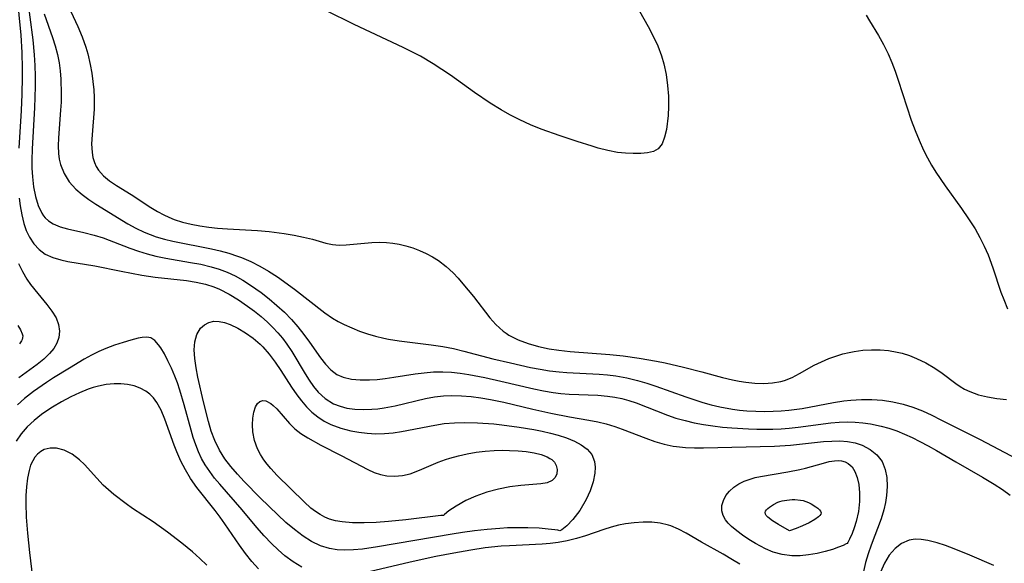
# Model space of a CAD drawing. Header units: inches. Extents: x 1073367 to 1082519, y 1569854 to 1574957.
# Tile 320 of 565: x 1081535 to 1081706, y 1570335 to 1570429. Entities that reach past the tile are written whole.
import ezdxf

# ---------------------------------------------------------------- set-up
doc = ezdxf.new("R2010")
doc.units = ezdxf.units.IN
doc.header["$MEASUREMENT"] = 0
doc.layers.add('CGG_CurvaNivelLidar_v1', color=7, linetype='Continuous', lineweight=30, true_color=0x008008)

msp = doc.modelspace()

# ---------------------------------------------------------------- linework, layer by layer
at = {"layer": 'CGG_CurvaNivelLidar_v1'}
for points in [[(1081534.5278, 1570433.5687, 77.5), (1081535.223, 1570426.4873, 77.5), (1081535.4277, 1570423.4392, 77.5), (1081535.4874, 1570420.6865, 77.5), (1081535.4804, 1570419.2057, 77.5), (1081535.4043, 1570416.238, 77.5), (1081535.2676, 1570413.3687, 77.5), (1081534.874, 1570406.8539, 77.5)], [(1081536.2549, 1570433.5844, 78), (1081537.3161, 1570425.6347, 78), (1081537.5682, 1570423.0372, 78), (1081537.6646, 1570421.2108, 78), (1081537.7054, 1570419.3786, 78), (1081537.7011, 1570417.5423, 78), (1081537.5875, 1570413.8649, 78), (1081537.1895, 1570406.748, 78), (1081537.1406, 1570404.8021, 78), (1081537.1551, 1570403.365, 78), (1081537.2317, 1570401.8977, 78), (1081537.4283, 1570400.1331, 78), (1081537.7497, 1570398.4641, 78), (1081538.2182, 1570396.9285, 78), (1081538.8694, 1570395.576, 78), (1081539.1759, 1570395.122, 78), (1081539.4698, 1570394.7633, 78), (1081540.036, 1570394.2308, 78), (1081540.8593, 1570393.7014, 78), (1081542.0394, 1570393.2078, 78), (1081543.3404, 1570392.8401, 78), (1081546.1606, 1570392.2352, 78), (1081547.9639, 1570391.7873, 78), (1081549.4969, 1570391.2871, 78), (1081554.1588, 1570389.4781, 78), (1081555.6297, 1570388.9612, 78), (1081557.128, 1570388.4979, 78), (1081558.6508, 1570388.0992, 78), (1081560.3544, 1570387.7418, 78), (1081564.6684, 1570387.0322, 78), (1081566.466, 1570386.7015, 78), (1081568.2357, 1570386.2848, 78), (1081569.6408, 1570385.8547, 78), (1081571.0096, 1570385.3297, 78), (1081572.3935, 1570384.6746, 78), (1081573.7354, 1570383.9262, 78), (1081575.0405, 1570383.1026, 78), (1081576.8982, 1570381.7895, 78), (1081578.3011, 1570380.7048, 78), (1081579.6407, 1570379.5775, 78), (1081580.9244, 1570378.3936, 78), (1081582.1394, 1570377.1509, 78), (1081583.2629, 1570375.8631, 78), (1081584.3139, 1570374.5361, 78), (1081585.2997, 1570373.1922, 78), (1081587.1789, 1570370.5003, 78), (1081588.0481, 1570369.3758, 78), (1081588.9756, 1570368.3926, 78), (1081590.0068, 1570367.6097, 78), (1081591.1332, 1570367.0921, 78), (1081592.5521, 1570366.762, 78), (1081594.0798, 1570366.6392, 78), (1081595.6886, 1570366.6572, 78), (1081597.043, 1570366.7416, 78), (1081598.4249, 1570366.883, 78), (1081599.9269, 1570367.095, 78), (1081603.5988, 1570367.6858, 78), (1081605.1849, 1570367.8869, 78), (1081606.7791, 1570368.0157, 78), (1081608.3773, 1570368.0476, 78), (1081609.8842, 1570367.9722, 78), (1081611.3916, 1570367.8114, 78), (1081612.9, 1570367.5878, 78), (1081615.6716, 1570367.0669, 78), (1081618.4426, 1570366.453, 78), (1081624.1869, 1570365.0962, 78), (1081625.86, 1570364.7471, 78), (1081627.5342, 1570364.4608, 78), (1081628.8904, 1570364.2935, 78), (1081630.3126, 1570364.1849, 78), (1081635.2959, 1570363.9834, 78), (1081636.9379, 1570363.8429, 78), (1081638.2588, 1570363.651, 78), (1081639.426, 1570363.4058, 78), (1081640.6763, 1570363.0626, 78), (1081641.9103, 1570362.6522, 78), (1081647.3626, 1570360.5072, 78), (1081648.8364, 1570360.0099, 78), (1081650.4035, 1570359.5702, 78), (1081651.9971, 1570359.2051, 78), (1081653.6308, 1570358.9022, 78), (1081655.2537, 1570358.6622, 78), (1081656.8887, 1570358.4709, 78), (1081658.5323, 1570358.3218, 78), (1081661.4178, 1570358.1521, 78), (1081662.863, 1570358.1097, 78), (1081665.6558, 1570358.1181, 78), (1081667.0535, 1570358.1764, 78), (1081668.4467, 1570358.2782, 78), (1081670.0381, 1570358.4514, 78), (1081675.6659, 1570359.2056, 78), (1081677.1335, 1570359.3322, 78), (1081678.598, 1570359.3799, 78), (1081679.9172, 1570359.3362, 78), (1081681.232, 1570359.2152, 78), (1081682.5403, 1570359.0257, 78), (1081684.3934, 1570358.6404, 78), (1081685.7723, 1570358.2493, 78), (1081687.1334, 1570357.7794, 78), (1081688.4761, 1570357.2409, 78), (1081689.8173, 1570356.6342, 78), (1081691.141, 1570355.9784, 78), (1081692.5826, 1570355.2118, 78), (1081694.0051, 1570354.4107, 78), (1081697.3686, 1570352.4025, 78), (1081701.9898, 1570349.7729, 78), (1081704.0136, 1570348.5484, 78), (1081705.4466, 1570347.6107, 78), (1081706.798, 1570346.6277, 78)], [(1081542.3574, 1570433.9805, 79), (1081545.1056, 1570427.9931, 79), (1081545.8456, 1570426.1927, 79), (1081546.4956, 1570424.3713, 79), (1081546.8358, 1570423.24, 79), (1081547.2786, 1570421.3621, 79), (1081547.5352, 1570419.8978, 79), (1081547.7279, 1570418.4331, 79), (1081547.8644, 1570416.9757, 79), (1081547.9409, 1570415.6749, 79), (1081547.9437, 1570413.6426, 79), (1081547.5729, 1570409.1841, 79), (1081547.5081, 1570407.622, 79), (1081547.5798, 1570406.1288, 79), (1081547.7287, 1570405.2314, 79), (1081547.9821, 1570404.3823, 79), (1081548.3053, 1570403.6825, 79), (1081548.7188, 1570403.031, 79), (1081549.5528, 1570402.0822, 79), (1081550.6098, 1570401.1851, 79), (1081551.7907, 1570400.37, 79), (1081554.3821, 1570398.7975, 79), (1081557.7474, 1570396.5549, 79), (1081558.9249, 1570395.8445, 79), (1081560.0406, 1570395.2632, 79), (1081560.9192, 1570394.8602, 79), (1081561.8222, 1570394.4979, 79), (1081563.2619, 1570394.0307, 79), (1081564.7493, 1570393.6595, 79), (1081566.2721, 1570393.3669, 79), (1081567.8199, 1570393.1398, 79), (1081569.3336, 1570392.973, 79), (1081571.0684, 1570392.8394, 79), (1081576.2671, 1570392.5575, 79), (1081578.2741, 1570392.384, 79), (1081580.9058, 1570392.0438, 79), (1081582.6157, 1570391.7629, 79), (1081584.2602, 1570391.4323, 79), (1081585.8165, 1570391.0428, 79), (1081588.1401, 1570390.3647, 79), (1081589.2932, 1570390.1339, 79), (1081590.4348, 1570390.0525, 79), (1081591.6153, 1570390.0808, 79), (1081596.0874, 1570390.4728, 79), (1081597.3478, 1570390.527, 79), (1081598.6141, 1570390.5005, 79), (1081599.7146, 1570390.3894, 79), (1081600.812, 1570390.1988, 79), (1081602.0129, 1570389.9056, 79), (1081603.2002, 1570389.5346, 79), (1081604.3689, 1570389.0932, 79), (1081605.5063, 1570388.587, 79), (1081606.6094, 1570388.0084, 79), (1081607.6673, 1570387.3475, 79), (1081608.9786, 1570386.3406, 79), (1081610.2018, 1570385.2038, 79), (1081611.0616, 1570384.292, 79), (1081611.8914, 1570383.3418, 79), (1081613.7262, 1570381.0887, 79), (1081616.568, 1570377.4152, 79), (1081617.6042, 1570376.2537, 79), (1081618.8807, 1570375.1075, 79), (1081619.366, 1570374.756, 79), (1081619.8741, 1570374.4299, 79), (1081621.4719, 1570373.6112, 79), (1081623.187, 1570372.967, 79), (1081624.9875, 1570372.4581, 79), (1081626.8491, 1570372.0575, 79), (1081628.5311, 1570371.783, 79), (1081630.4618, 1570371.5611, 79), (1081637.3547, 1570371.0289, 79), (1081639.6817, 1570370.7972, 79), (1081642.4714, 1570370.4279, 79), (1081645.4613, 1570369.9196, 79), (1081646.9784, 1570369.6019, 79), (1081650.1134, 1570368.8642, 79), (1081653.3303, 1570368.0287, 79), (1081656.9049, 1570367.0391, 79), (1081658.6397, 1570366.6323, 79), (1081659.7871, 1570366.4229, 79), (1081660.93, 1570366.2593, 79), (1081662.4988, 1570366.102, 79), (1081664.0406, 1570366.0441, 79), (1081665.5441, 1570366.1172, 79), (1081666.9957, 1570366.3605, 79), (1081667.6804, 1570366.5546, 79), (1081668.9814, 1570367.08, 79), (1081670.2455, 1570367.738, 79), (1081672.8009, 1570369.1743, 79), (1081674.0616, 1570369.7893, 79), (1081675.369, 1570370.3418, 79), (1081676.7128, 1570370.8284, 79), (1081677.7717, 1570371.1542, 79), (1081678.8469, 1570371.4242, 79), (1081679.7501, 1570371.5976, 79), (1081681.2314, 1570371.7861, 79), (1081682.7245, 1570371.868, 79), (1081684.2187, 1570371.8467, 79), (1081685.7033, 1570371.7198, 79), (1081687.1673, 1570371.4788, 79), (1081688.0592, 1570371.2659, 79), (1081689.3225, 1570370.8682, 79), (1081690.5533, 1570370.3805, 79), (1081692.1859, 1570369.5923, 79), (1081693.7336, 1570368.6724, 79), (1081694.9661, 1570367.799, 79), (1081697.3693, 1570366.005, 79), (1081698.1184, 1570365.5097, 79), (1081698.8931, 1570365.0585, 79), (1081699.7797, 1570364.6275, 79), (1081701.2852, 1570364.0772, 79), (1081702.8628, 1570363.6785, 79), (1081704.494, 1570363.4032, 79), (1081706.1637, 1570363.2315, 79)], [(1081640.7519, 1570433.7364, 79), (1081644.006, 1570427.9933, 79), (1081644.8846, 1570426.3089, 79), (1081645.6738, 1570424.6012, 79), (1081646.329, 1570422.8588, 79), (1081646.7213, 1570421.4768, 79), (1081647.1145, 1570419.6197, 79), (1081647.3844, 1570417.7521, 79), (1081647.5355, 1570415.8985, 79), (1081647.5599, 1570414.0863, 79), (1081647.466, 1570412.5113, 79), (1081647.1661, 1570410.111, 79), (1081646.8693, 1570408.764, 79), (1081646.4215, 1570407.6229, 79), (1081645.7495, 1570406.7639, 79), (1081644.9146, 1570406.2879, 79), (1081643.8881, 1570406.032, 79), (1081642.7149, 1570405.9306, 79), (1081641.4312, 1570405.9283, 79), (1081640.1023, 1570405.9881, 79), (1081638.717, 1570406.1329, 79), (1081637.0415, 1570406.4471, 79), (1081635.328, 1570406.8857, 79), (1081634.2745, 1570407.1943, 79), (1081631.7251, 1570407.9928, 79), (1081628.7268, 1570408.983, 79), (1081625.4514, 1570410.1714, 79), (1081623.5993, 1570410.9324, 79), (1081621.7795, 1570411.7568, 79), (1081619.9992, 1570412.6488, 79), (1081618.5008, 1570413.4835, 79), (1081616.6196, 1570414.654, 79), (1081613.9068, 1570416.5023, 79), (1081609.7083, 1570419.5221, 79), (1081608.2616, 1570420.5228, 79), (1081606.7427, 1570421.5088, 79), (1081604.5576, 1570422.8006, 79), (1081603.0544, 1570423.5895, 79), (1081601.5277, 1570424.3331, 79), (1081593.0136, 1570428.2995, 79), (1081588.1388, 1570430.7605, 79)], [(1081539.2886, 1570430.1588, 78.5), (1081540.7357, 1570426.0738, 78.5), (1081541.2071, 1570424.5893, 78.5), (1081541.597, 1570423.0837, 78.5), (1081541.8628, 1570421.6783, 78.5), (1081542.0473, 1570420.2552, 78.5), (1081542.1621, 1570418.8197, 78.5), (1081542.2249, 1570416.2822, 78.5), (1081542.1955, 1570414.8577, 78.5), (1081542.1241, 1570413.4399, 78.5), (1081541.7539, 1570408.6471, 78.5), (1081541.7167, 1570407.2771, 78.5), (1081541.7683, 1570405.9451, 78.5), (1081541.8913, 1570404.9544, 78.5), (1081542.1078, 1570403.9984, 78.5), (1081542.7329, 1570402.4471, 78.5), (1081543.6373, 1570401.0227, 78.5), (1081544.7788, 1570399.7391, 78.5), (1081545.8493, 1570398.8154, 78.5), (1081547.0197, 1570397.9644, 78.5), (1081548.2566, 1570397.1552, 78.5), (1081553.7772, 1570393.7363, 78.5), (1081555.1839, 1570392.9609, 78.5), (1081556.6354, 1570392.2661, 78.5), (1081557.661, 1570391.8482, 78.5), (1081558.7091, 1570391.4817, 78.5), (1081560.1397, 1570391.0696, 78.5), (1081561.5971, 1570390.7231, 78.5), (1081568.2884, 1570389.4096, 78.5), (1081569.8124, 1570389.0454, 78.5), (1081571.3158, 1570388.6242, 78.5), (1081572.7926, 1570388.1394, 78.5), (1081573.4752, 1570387.8864, 78.5), (1081575.0863, 1570387.1965, 78.5), (1081576.6517, 1570386.408, 78.5), (1081578.1738, 1570385.5383, 78.5), (1081579.7097, 1570384.5573, 78.5), (1081582.6611, 1570382.4129, 78.5), (1081587.9183, 1570378.2968, 78.5), (1081589.2879, 1570377.3593, 78.5), (1081590.2736, 1570376.7876, 78.5), (1081591.292, 1570376.2658, 78.5), (1081592.6007, 1570375.6645, 78.5), (1081593.9428, 1570375.1177, 78.5), (1081595.3142, 1570374.6298, 78.5), (1081596.7123, 1570374.2081, 78.5), (1081598.1501, 1570373.8591, 78.5), (1081599.0023, 1570373.6929, 78.5), (1081600.8214, 1570373.4109, 78.5), (1081606.3643, 1570372.7538, 78.5), (1081608.4304, 1570372.4373, 78.5), (1081610.2458, 1570372.0711, 78.5), (1081612.0534, 1570371.6419, 78.5), (1081617.0921, 1570370.3283, 78.5), (1081620.1181, 1570369.586, 78.5), (1081623.6273, 1570368.8219, 78.5), (1081625.2695, 1570368.5103, 78.5), (1081626.9143, 1570368.2414, 78.5), (1081628.5628, 1570368.031, 78.5), (1081629.9168, 1570367.9108, 78.5), (1081635.5056, 1570367.6204, 78.5), (1081636.9473, 1570367.5051, 78.5), (1081638.3817, 1570367.3367, 78.5), (1081640.2905, 1570367.0037, 78.5), (1081642.178, 1570366.5525, 78.5), (1081643.7689, 1570366.0834, 78.5), (1081645.3478, 1570365.5596, 78.5), (1081650.563, 1570363.696, 78.5), (1081653.4669, 1570362.7384, 78.5), (1081654.9357, 1570362.3236, 78.5), (1081656.4179, 1570361.9692, 78.5), (1081658.6116, 1570361.5799, 78.5), (1081659.8758, 1570361.4203, 78.5), (1081661.1454, 1570361.3021, 78.5), (1081662.6575, 1570361.2126, 78.5), (1081664.1721, 1570361.1762, 78.5), (1081665.6865, 1570361.1932, 78.5), (1081667.0535, 1570361.2573, 78.5), (1081668.4165, 1570361.3736, 78.5), (1081670.74, 1570361.6969, 78.5), (1081676.1342, 1570362.7107, 78.5), (1081677.9213, 1570363.0023, 78.5), (1081679.182, 1570363.1543, 78.5), (1081681.0028, 1570363.2638, 78.5), (1081682.8255, 1570363.2514, 78.5), (1081684.6415, 1570363.1192, 78.5), (1081686.4411, 1570362.86, 78.5), (1081688.2134, 1570362.4563, 78.5), (1081689.9316, 1570361.9011, 78.5), (1081691.5647, 1570361.2481, 78.5), (1081693.1807, 1570360.5152, 78.5), (1081694.7873, 1570359.7306, 78.5), (1081701.5803, 1570356.2932, 78.5), (1081707.9157, 1570352.9747, 78.5)], [(1081681.7899, 1570429.9596, 79.5), (1081682.4118, 1570428.9605, 79.5), (1081683.9291, 1570426.397, 79.5), (1081684.7995, 1570424.8212, 79.5), (1081685.6075, 1570423.2145, 79.5), (1081686.2756, 1570421.6999, 79.5), (1081686.8515, 1570420.1975, 79.5), (1081687.375, 1570418.671, 79.5), (1081688.8409, 1570414.0324, 79.5), (1081689.64, 1570411.6973, 79.5), (1081690.297, 1570409.95, 79.5), (1081691.0038, 1570408.2251, 79.5), (1081691.7683, 1570406.5292, 79.5), (1081692.4253, 1570405.2076, 79.5), (1081693.1352, 1570403.9158, 79.5), (1081693.8803, 1570402.6954, 79.5), (1081695.4905, 1570400.3225, 79.5), (1081698.3345, 1570396.396, 79.5), (1081699.5783, 1570394.6214, 79.5), (1081700.7136, 1570392.8463, 79.5), (1081701.5393, 1570391.3806, 79.5), (1081702.2843, 1570389.877, 79.5), (1081702.944, 1570388.34, 79.5), (1081703.7525, 1570386.1156, 79.5), (1081705.1892, 1570381.8747, 79.5), (1081705.6707, 1570380.5764, 79.5), (1081706.3257, 1570378.9931, 79.5)], [(1081534.9615, 1570398.1986, 77.5), (1081535.1218, 1570396.8469, 77.5), (1081535.3874, 1570395.2701, 77.5), (1081535.7559, 1570393.7631, 77.5), (1081536.1783, 1570392.5418, 77.5), (1081536.7163, 1570391.4091, 77.5), (1081537.48, 1570390.2617, 77.5), (1081538.4023, 1570389.2768, 77.5), (1081539.4772, 1570388.4835, 77.5), (1081540.7555, 1570387.881, 77.5), (1081542.1595, 1570387.4557, 77.5), (1081543.3781, 1570387.1943, 77.5), (1081548.0818, 1570386.4371, 77.5), (1081552.6383, 1570385.4877, 77.5), (1081556.1917, 1570384.8294, 77.5), (1081558.5044, 1570384.4836, 77.5), (1081563.9373, 1570383.8697, 77.5), (1081565.6194, 1570383.6102, 77.5), (1081567.2627, 1570383.249, 77.5), (1081568.7064, 1570382.7943, 77.5), (1081569.6882, 1570382.3913, 77.5), (1081571.3586, 1570381.5381, 77.5), (1081572.9707, 1570380.5464, 77.5), (1081574.5392, 1570379.4592, 77.5), (1081575.7323, 1570378.5673, 77.5), (1081576.8951, 1570377.6332, 77.5), (1081578.0155, 1570376.6493, 77.5), (1081578.9275, 1570375.7642, 77.5), (1081579.7919, 1570374.8334, 77.5), (1081580.5942, 1570373.8667, 77.5), (1081581.3458, 1570372.8601, 77.5), (1081582.2171, 1570371.5632, 77.5), (1081584.5468, 1570367.7022, 77.5), (1081585.2544, 1570366.5806, 77.5), (1081585.998, 1570365.5194, 77.5), (1081586.7986, 1570364.5435, 77.5), (1081588.0309, 1570363.3926, 77.5), (1081589.4489, 1570362.5183, 77.5), (1081590.577, 1570362.0717, 77.5), (1081591.7712, 1570361.7673, 77.5), (1081593.1673, 1570361.5747, 77.5), (1081594.609, 1570361.5109, 77.5), (1081596.0812, 1570361.552, 77.5), (1081597.1622, 1570361.6388, 77.5), (1081598.2481, 1570361.7753, 77.5), (1081600.1119, 1570362.1267, 77.5), (1081605.3725, 1570363.4324, 77.5), (1081606.9885, 1570363.7342, 77.5), (1081608.5219, 1570363.9034, 77.5), (1081609.9765, 1570363.9478, 77.5), (1081611.6397, 1570363.8883, 77.5), (1081613.3108, 1570363.737, 77.5), (1081614.9861, 1570363.512, 77.5), (1081616.6628, 1570363.2272, 77.5), (1081618.9759, 1570362.7564, 77.5), (1081624.0386, 1570361.5547, 77.5), (1081627.1136, 1570360.8684, 77.5), (1081630.3458, 1570360.2555, 77.5), (1081633.7351, 1570359.6771, 77.5), (1081635.2728, 1570359.3732, 77.5), (1081636.7486, 1570359.0007, 77.5), (1081638.2031, 1570358.5507, 77.5), (1081639.4943, 1570358.0876, 77.5), (1081643.6108, 1570356.5062, 77.5), (1081645.1805, 1570355.9723, 77.5), (1081646.7667, 1570355.5144, 77.5), (1081648.3731, 1570355.1629, 77.5), (1081648.9128, 1570355.0757, 77.5), (1081650.4638, 1570354.9134, 77.5), (1081652.0344, 1570354.8509, 77.5), (1081653.6214, 1570354.8545, 77.5), (1081665.9174, 1570355.1298, 77.5), (1081668.7069, 1570355.3062, 77.5), (1081674.4104, 1570355.9263, 77.5), (1081675.8448, 1570356.0271, 77.5), (1081677.2292, 1570356.0487, 77.5), (1081678.5682, 1570355.9579, 77.5), (1081679.8892, 1570355.7119, 77.5), (1081681.126, 1570355.3053, 77.5), (1081682.502, 1570354.5816, 77.5), (1081683.6673, 1570353.632, 77.5), (1081684.5622, 1570352.4661, 77.5), (1081685.1259, 1570351.1096, 77.5), (1081685.3908, 1570349.6886, 77.5), (1081685.4483, 1570348.1733, 77.5), (1081685.3392, 1570346.5976, 77.5), (1081685.157, 1570345.3583, 77.5), (1081684.8861, 1570344.1122, 77.5), (1081684.4156, 1570342.5394, 77.5), (1081682.6966, 1570337.9388, 77.5), (1081682.1846, 1570336.4769, 77.5), (1081681.7202, 1570334.9604, 77.5), (1081681.3504, 1570333.424, 77.5)], [(1081534.8329, 1570386.8559, 77), (1081535.513, 1570385.4599, 77), (1081536.2933, 1570384.1317, 77), (1081536.9245, 1570383.2064, 77), (1081538.1679, 1570381.6154, 77), (1081539.7392, 1570379.752, 77), (1081540.6315, 1570378.586, 77), (1081541.3416, 1570377.3986, 77), (1081541.7654, 1570376.2662, 77), (1081541.9386, 1570375.1191, 77), (1081541.8318, 1570373.9892, 77), (1081541.4828, 1570373.025, 77), (1081540.9264, 1570372.0992, 77), (1081540.2001, 1570371.2124, 77), (1081539.2079, 1570370.2505, 77), (1081538.0834, 1570369.3274, 77), (1081534.9101, 1570367.0288, 77)], [(1081534.693, 1570376.0827, 76.5), (1081535.1861, 1570375.3561, 76.5), (1081535.4888, 1570374.6496, 76.5), (1081535.5515, 1570374.2717, 76.5), (1081535.534, 1570373.9287, 76.5), (1081535.4554, 1570373.6314, 76.5), (1081535.3585, 1570373.4113, 76.5), (1081534.9969, 1570372.8868, 76.5)], [(1081583.9419, 1570334.1523, 77.5), (1081582.4553, 1570335.0494, 77.5), (1081581.0359, 1570336.0927, 77.5), (1081579.8295, 1570337.1314, 77.5), (1081578.6736, 1570338.2516, 77.5), (1081577.4046, 1570339.6087, 77.5), (1081576.1776, 1570341.0211, 77.5), (1081573.5892, 1570344.1011, 77.5), (1081569.7108, 1570348.5539, 77.5), (1081568.8383, 1570349.6163, 77.5), (1081567.9881, 1570350.7381, 77.5), (1081567.2105, 1570351.903, 77.5), (1081566.5814, 1570353.017, 77.5), (1081566.0305, 1570354.1763, 77.5), (1081565.5481, 1570355.3898, 77.5), (1081565.1258, 1570356.6347, 77.5), (1081564.7471, 1570357.9023, 77.5), (1081563.5792, 1570362.3, 77.5), (1081562.813, 1570364.8878, 77.5), (1081562.3918, 1570366.1165, 77.5), (1081561.9413, 1570367.3074, 77.5), (1081561.3581, 1570368.6877, 77.5), (1081560.7465, 1570369.9818, 77.5), (1081560.1198, 1570371.1679, 77.5), (1081559.4895, 1570372.2166, 77.5), (1081559.1197, 1570372.7554, 77.5), (1081558.4736, 1570373.5008, 77.5), (1081557.7715, 1570373.9604, 77.5), (1081557.0574, 1570374.0846, 77.5), (1081556.2405, 1570374.0024, 77.5), (1081555.5649, 1570373.8619, 77.5), (1081554.3224, 1570373.5461, 77.5), (1081552.9509, 1570373.1427, 77.5), (1081551.4925, 1570372.6568, 77.5), (1081549.9833, 1570372.085, 77.5), (1081548.7684, 1570371.5594, 77.5), (1081547.4878, 1570370.9236, 77.5), (1081546.2099, 1570370.2212, 77.5), (1081543.6506, 1570368.6986, 77.5), (1081540.9054, 1570366.9913, 77.5), (1081539.6636, 1570366.1843, 77.5), (1081537.43, 1570364.6367, 77.5), (1081535.8922, 1570363.4421, 77.5), (1081534.6279, 1570362.3407, 77.5)], [(1081576.4555, 1570333.8471, 78), (1081575.2918, 1570335.1474, 78), (1081574.1941, 1570336.5252, 78), (1081573.1502, 1570337.9589, 78), (1081570.6237, 1570341.6758, 78), (1081569.8009, 1570342.8328, 78), (1081568.9155, 1570344.0041, 78), (1081565.7308, 1570347.9999, 78), (1081564.6417, 1570349.5418, 78), (1081563.7563, 1570351.0207, 78), (1081562.9726, 1570352.5588, 78), (1081562.2824, 1570354.1397, 78), (1081561.8298, 1570355.3188, 78), (1081560.2128, 1570359.8382, 78), (1081559.5411, 1570361.3853, 78), (1081558.7936, 1570362.7196, 78), (1081558.2077, 1570363.5124, 78), (1081557.5918, 1570364.1588, 78), (1081556.9041, 1570364.7031, 78), (1081555.9309, 1570365.2313, 78), (1081554.862, 1570365.6022, 78), (1081553.7537, 1570365.8352, 78), (1081552.5945, 1570365.953, 78), (1081551.4004, 1570365.9587, 78), (1081550.051, 1570365.8328, 78), (1081548.6951, 1570365.5672, 78), (1081547.8008, 1570365.3141, 78), (1081546.9103, 1570365.0095, 78), (1081545.3905, 1570364.3943, 78), (1081543.8906, 1570363.6816, 78), (1081542.2914, 1570362.8141, 78), (1081540.7321, 1570361.8877, 78), (1081539.7594, 1570361.2758, 78), (1081538.8174, 1570360.6328, 78), (1081537.5264, 1570359.6109, 78), (1081536.3446, 1570358.4889, 78), (1081535.2946, 1570357.2725, 78), (1081534.4414, 1570356.0252, 78)], [(1081567.5087, 1570334.4863, 78.5), (1081566.2849, 1570335.6726, 78.5), (1081564.9941, 1570336.8089, 78.5), (1081563.1455, 1570338.3163, 78.5), (1081560.6825, 1570340.2058, 78.5), (1081558.1522, 1570342.0041, 78.5), (1081554.5796, 1570344.3481, 78.5), (1081553.4818, 1570345.1187, 78.5), (1081551.3804, 1570346.7365, 78.5), (1081550.4202, 1570347.5494, 78.5), (1081549.512, 1570348.3931, 78.5), (1081548.3828, 1570349.5868, 78.5), (1081546.2594, 1570351.9543, 78.5), (1081545.3957, 1570352.7808, 78.5), (1081544.1082, 1570353.7475, 78.5), (1081542.7606, 1570354.4472, 78.5), (1081541.399, 1570354.8179, 78.5), (1081540.3156, 1570354.8257, 78.5), (1081539.3018, 1570354.5578, 78.5), (1081538.6849, 1570354.2214, 78.5), (1081538.1312, 1570353.7686, 78.5), (1081537.6704, 1570353.238, 78.5), (1081537.2823, 1570352.6212, 78.5), (1081536.9312, 1570351.8235, 78.5), (1081536.6593, 1570350.9418, 78.5), (1081536.3728, 1570349.5791, 78.5), (1081536.1846, 1570348.1128, 78.5), (1081536.0872, 1570346.5712, 78.5), (1081536.0714, 1570345.2555, 78.5), (1081536.1527, 1570342.8136, 78.5), (1081536.3651, 1570340.038, 78.5), (1081536.7279, 1570336.6786, 78.5), (1081537.4468, 1570330.8932, 78.5)], [(1081659.9, 1570334.6493, 77.5), (1081658.6581, 1570335.448, 77.5), (1081657.0233, 1570336.4217, 77.5), (1081653.281, 1570338.5042, 77.5), (1081650.612, 1570340.0668, 77.5), (1081649.2813, 1570340.7672, 77.5), (1081647.9143, 1570341.335, 77.5), (1081647.5367, 1570341.4566, 77.5), (1081646.1091, 1570341.7822, 77.5), (1081644.6356, 1570341.9416, 77.5), (1081643.1323, 1570341.9627, 77.5), (1081641.6133, 1570341.8649, 77.5), (1081640.0916, 1570341.6603, 77.5), (1081638.8877, 1570341.4215, 77.5), (1081637.5899, 1570341.0763, 77.5), (1081636.2989, 1570340.6659, 77.5), (1081633.1233, 1570339.5821, 77.5), (1081631.5677, 1570339.1222, 77.5), (1081629.9858, 1570338.7364, 77.5), (1081628.3809, 1570338.4386, 77.5), (1081627.0139, 1570338.2635, 77.5), (1081625.6353, 1570338.1437, 77.5), (1081619.9896, 1570337.8757, 77.5), (1081618.5343, 1570337.7785, 77.5), (1081615.7753, 1570337.4792, 77.5), (1081613.2709, 1570337.1064, 77.5), (1081610.3027, 1570336.582, 77.5), (1081607.1873, 1570335.9698, 77.5), (1081602.7201, 1570334.9891, 77.5), (1081595.6323, 1570333.3246, 77.5)], [(1081703.9309, 1570334.4434, 78), (1081699.8023, 1570336.2306, 78), (1081697.0923, 1570337.3361, 78), (1081695.5967, 1570337.9054, 78), (1081694.116, 1570338.3972, 78), (1081692.4957, 1570338.8008, 78), (1081691.3669, 1570338.9619, 78), (1081690.2844, 1570338.9811, 78), (1081689.2625, 1570338.8226, 78), (1081687.9703, 1570338.2683, 78), (1081686.8221, 1570337.3854, 78), (1081685.8258, 1570336.2433, 78), (1081684.9764, 1570334.8504, 78), (1081684.3229, 1570333.2824, 78)]]:
    msp.add_polyline3d(points, dxfattribs=at)
for points in [[(1081628.5, 1570340.4867, 77), (1081628.3301, 1570340.5433, 77), (1081627.8346, 1570340.6241, 77), (1081626.6868, 1570340.7591, 77), (1081625.0885, 1570340.8914, 77), (1081623.1359, 1570340.984, 77), (1081620.9337, 1570340.9979, 77), (1081619.6301, 1570340.9585, 77), (1081618.2926, 1570340.8849, 77), (1081616.096, 1570340.7017, 77), (1081613.9205, 1570340.4562, 77), (1081611.8343, 1570340.1703, 77), (1081609.9964, 1570339.8815, 77), (1081597.0724, 1570337.6667, 77), (1081594.4491, 1570337.2921, 77), (1081592.9308, 1570337.1401, 77), (1081591.4399, 1570337.08, 77), (1081590.0789, 1570337.1434, 77), (1081588.7532, 1570337.3578, 77), (1081587.1682, 1570337.8677, 77), (1081585.6431, 1570338.6055, 77), (1081584.174, 1570339.5227, 77), (1081582.6681, 1570340.655, 77), (1081581.2077, 1570341.9003, 77), (1081579.7789, 1570343.2185, 77), (1081576.7291, 1570346.174, 77), (1081573.9672, 1570349.0022, 77), (1081572.7762, 1570350.2862, 77), (1081571.642, 1570351.5989, 77), (1081570.5988, 1570352.9616, 77), (1081569.6707, 1570354.4294, 77), (1081568.8596, 1570356.1228, 77), (1081568.2586, 1570357.7444, 77), (1081567.7486, 1570359.4182, 77), (1081566.8836, 1570362.845, 77), (1081565.9329, 1570367.1062, 77), (1081565.6296, 1570368.7547, 77), (1081565.4085, 1570370.3423, 77), (1081565.3086, 1570371.8528, 77), (1081565.4, 1570373.2483, 77), (1081565.7684, 1570374.5416, 77), (1081566.4108, 1570375.6069, 77), (1081567.0625, 1570376.2133, 77), (1081567.8309, 1570376.6295, 77), (1081568.688, 1570376.8321, 77), (1081569.5952, 1570376.807, 77), (1081570.5517, 1570376.5945, 77), (1081571.5467, 1570376.2365, 77), (1081572.8722, 1570375.6088, 77), (1081574.2076, 1570374.8235, 77), (1081575.5152, 1570373.8938, 77), (1081576.7572, 1570372.8206, 77), (1081577.1693, 1570372.4103, 77), (1081578.2945, 1570371.125, 77), (1081579.3398, 1570369.7289, 77), (1081580.3314, 1570368.2644, 77), (1081582.1672, 1570365.406, 77), (1081583.067, 1570364.0777, 77), (1081583.8836, 1570362.9892, 77), (1081584.7558, 1570361.9692, 77), (1081585.6976, 1570361.0389, 77), (1081586.7253, 1570360.2146, 77), (1081587.8279, 1570359.503, 77), (1081588.9961, 1570358.9058, 77), (1081590.6965, 1570358.269, 77), (1081592.4747, 1570357.8085, 77), (1081593.8567, 1570357.5561, 77), (1081595.2606, 1570357.3886, 77), (1081596.7778, 1570357.3125, 77), (1081598.3052, 1570357.3461, 77), (1081599.7815, 1570357.4818, 77), (1081601.2592, 1570357.6956, 77), (1081607.0089, 1570358.8069, 77), (1081608.6499, 1570359.0555, 77), (1081610.4111, 1570359.2099, 77), (1081612.1841, 1570359.2577, 77), (1081614.4303, 1570359.1972, 77), (1081617.2286, 1570359.0076, 77), (1081618.6279, 1570358.8683, 77), (1081621.6538, 1570358.4602, 77), (1081624.204, 1570358.027, 77), (1081625.6419, 1570357.7418, 77), (1081627.0519, 1570357.421, 77), (1081628.4227, 1570357.0566, 77), (1081629.8638, 1570356.5924, 77), (1081631.2131, 1570356.0362, 77), (1081632.3863, 1570355.395, 77), (1081633.4166, 1570354.6452, 77), (1081634.2237, 1570353.6889, 77), (1081634.7115, 1570352.4817, 77), (1081634.8306, 1570351.5021, 77), (1081634.7763, 1570350.4406, 77), (1081634.4685, 1570348.9351, 77), (1081633.9422, 1570347.3938, 77), (1081633.2512, 1570345.8786, 77), (1081632.1586, 1570344.0004, 77), (1081630.973, 1570342.4186, 77), (1081629.9174, 1570341.3293, 77), (1081629.0538, 1570340.6537, 77), (1081628.6698, 1570340.4587, 77)], [(1081608.5, 1570343.1014, 76.5), (1081608.0687, 1570343.0941, 76.5), (1081601.9687, 1570342.3817, 76.5), (1081598.99, 1570342.0813, 76.5), (1081596.8671, 1570341.9202, 76.5), (1081594.7684, 1570341.8308, 76.5), (1081592.7666, 1570341.8429, 76.5), (1081590.9351, 1570341.9871, 76.5), (1081589.7668, 1570342.1899, 76.5), (1081588.7476, 1570342.4927, 76.5), (1081587.9233, 1570342.8483, 76.5), (1081587.131, 1570343.2799, 76.5), (1081586.3214, 1570343.8129, 76.5), (1081585.5452, 1570344.4092, 76.5), (1081584.3462, 1570345.4778, 76.5), (1081579.6739, 1570350.0754, 76.5), (1081578.5683, 1570351.2546, 76.5), (1081577.9437, 1570352.0056, 76.5), (1081577.3696, 1570352.7781, 76.5), (1081576.7636, 1570353.7245, 76.5), (1081576.2632, 1570354.7019, 76.5), (1081575.7611, 1570356.151, 76.5), (1081575.487, 1570357.6156, 76.5), (1081575.4116, 1570358.8485, 76.5), (1081575.4629, 1570360.0121, 76.5), (1081575.6297, 1570361.0702, 76.5), (1081575.9207, 1570361.9628, 76.5), (1081576.2642, 1570362.5317, 76.5), (1081576.6998, 1570362.9097, 76.5), (1081577.1925, 1570363.0608, 76.5), (1081577.7307, 1570363.0049, 76.5), (1081578.5829, 1570362.5461, 76.5), (1081578.979, 1570362.2168, 76.5), (1081579.5934, 1570361.6088, 76.5), (1081581.8023, 1570359.069, 76.5), (1081582.7203, 1570358.1775, 76.5), (1081583.7892, 1570357.3554, 76.5), (1081584.9693, 1570356.6019, 76.5), (1081587.2723, 1570355.3194, 76.5), (1081590.7944, 1570353.5267, 76.5), (1081595.3834, 1570351.0744, 76.5), (1081596.477, 1570350.5975, 76.5), (1081597.5876, 1570350.2276, 76.5), (1081598.7159, 1570349.9944, 76.5), (1081600.0537, 1570349.9252, 76.5), (1081601.3993, 1570350.0575, 76.5), (1081602.7351, 1570350.3692, 76.5), (1081604.3364, 1570350.9533, 76.5), (1081607.592, 1570352.3654, 76.5), (1081608.878, 1570352.8342, 76.5), (1081609.6237, 1570353.0704, 76.5), (1081611.1177, 1570353.4767, 76.5), (1081612.6466, 1570353.8134, 76.5), (1081614.199, 1570354.0821, 76.5), (1081615.7636, 1570354.2806, 76.5), (1081617.329, 1570354.4026, 76.5), (1081618.8132, 1570354.4411, 76.5), (1081619.9559, 1570354.4216, 76.5), (1081621.4432, 1570354.3388, 76.5), (1081622.8726, 1570354.1913, 76.5), (1081624.2179, 1570353.9724, 76.5), (1081625.4455, 1570353.6707, 76.5), (1081626.5125, 1570353.2696, 76.5), (1081626.9827, 1570353.017, 76.5), (1081627.2857, 1570352.8104, 76.5), (1081627.7533, 1570352.3635, 76.5), (1081628.079, 1570351.8148, 76.5), (1081628.2486, 1570351.0834, 76.5), (1081628.1853, 1570350.3526, 76.5), (1081627.9008, 1570349.689, 76.5), (1081627.3939, 1570349.1644, 76.5), (1081626.5265, 1570348.7975, 76.5), (1081625.4107, 1570348.6289, 76.5), (1081621.9068, 1570348.3269, 76.5), (1081620.0311, 1570348.0713, 76.5), (1081618.0685, 1570347.6925, 76.5), (1081616.0515, 1570347.1531, 76.5), (1081614.1343, 1570346.4804, 76.5), (1081612.4052, 1570345.7075, 76.5), (1081610.7202, 1570344.7558, 76.5), (1081609.4552, 1570343.9036, 76.5), (1081608.68, 1570343.3122, 76.5)], [(1081678.5, 1570338.2687, 77), (1081678.3559, 1570338.1704, 77), (1081677.8499, 1570337.932, 77), (1081677.0393, 1570337.6045, 77), (1081675.973, 1570337.2364, 77), (1081674.7067, 1570336.8689, 77), (1081673.2953, 1570336.5381, 77), (1081671.7937, 1570336.2793, 77), (1081670.3635, 1570336.1356, 77), (1081668.9468, 1570336.1214, 77), (1081667.2213, 1570336.3294, 77), (1081665.6656, 1570336.752, 77), (1081664.339, 1570337.3234, 77), (1081663.4692, 1570337.7712, 77), (1081662.6158, 1570338.2476, 77), (1081661.4716, 1570338.9419, 77), (1081660.3804, 1570339.6715, 77), (1081659.3635, 1570340.4328, 77), (1081658.4503, 1570341.2259, 77), (1081657.9009, 1570341.795, 77), (1081657.4391, 1570342.3886, 77), (1081657.0292, 1570343.1414, 77), (1081656.8052, 1570343.9282, 77), (1081656.8035, 1570344.8374, 77), (1081657.0472, 1570345.7368, 77), (1081657.4926, 1570346.5654, 77), (1081658.1105, 1570347.333, 77), (1081658.8746, 1570348.0199, 77), (1081659.7334, 1570348.5889, 77), (1081660.6863, 1570349.0636, 77), (1081661.7124, 1570349.4426, 77), (1081662.5924, 1570349.681, 77), (1081663.5015, 1570349.8749, 77), (1081668.2466, 1570350.7151, 77), (1081670.2912, 1570351.1074, 77), (1081671.2893, 1570351.3371, 77), (1081674.4061, 1570352.2207, 77), (1081675.3802, 1570352.4612, 77), (1081676.315, 1570352.6131, 77), (1081676.9404, 1570352.6432, 77), (1081677.5344, 1570352.5963, 77), (1081678.1699, 1570352.4289, 77), (1081678.707, 1570352.1485, 77), (1081679.3713, 1570351.5342, 77), (1081679.875, 1570350.7677, 77), (1081680.2651, 1570349.7302, 77), (1081680.5316, 1570348.4703, 77), (1081680.6658, 1570347.0587, 77), (1081680.66, 1570345.5652, 77), (1081680.4699, 1570343.7849, 77), (1081680.1051, 1570342.0987, 77), (1081679.7484, 1570340.9639, 77), (1081679.3682, 1570339.9767, 77), (1081678.9419, 1570339.029, 77), (1081678.6275, 1570338.4309, 77)], [(1081668.5, 1570340.4714, 76.5), (1081666.6074, 1570341.5608, 76.5), (1081665.5888, 1570342.2008, 76.5), (1081664.7558, 1570342.8273, 76.5), (1081664.4846, 1570343.1074, 76.5), (1081664.3385, 1570343.3587, 76.5), (1081664.2963, 1570343.6083, 76.5), (1081664.368, 1570343.8557, 76.5), (1081664.5318, 1570344.1025, 76.5), (1081664.7638, 1570344.3463, 76.5), (1081665.0466, 1570344.5844, 76.5), (1081665.7183, 1570345.0295, 76.5), (1081666.4887, 1570345.4008, 76.5), (1081666.8721, 1570345.5345, 76.5), (1081667.268, 1570345.6443, 76.5), (1081668.0841, 1570345.8014, 76.5), (1081668.9863, 1570345.8782, 76.5), (1081669.4733, 1570345.8788, 76.5), (1081670.4346, 1570345.7905, 76.5), (1081670.9013, 1570345.6916, 76.5), (1081671.3772, 1570345.54, 76.5), (1081671.8361, 1570345.3495, 76.5), (1081672.2764, 1570345.1311, 76.5), (1081673.0812, 1570344.6425, 76.5), (1081673.4269, 1570344.3833, 76.5), (1081673.7142, 1570344.1193, 76.5), (1081673.9186, 1570343.8534, 76.5), (1081674.0065, 1570343.5882, 76.5), (1081673.959, 1570343.3486, 76.5), (1081673.8078, 1570343.1113, 76.5), (1081673.5776, 1570342.8763, 76.5), (1081672.9246, 1570342.4015, 76.5), (1081671.936, 1570341.8612, 76.5), (1081670.7796, 1570341.3235, 76.5), (1081669.6567, 1570340.8721, 76.5)]]:
    msp.add_polyline3d(points, close=True, dxfattribs=at)

doc.saveas('drawing.dxf')
